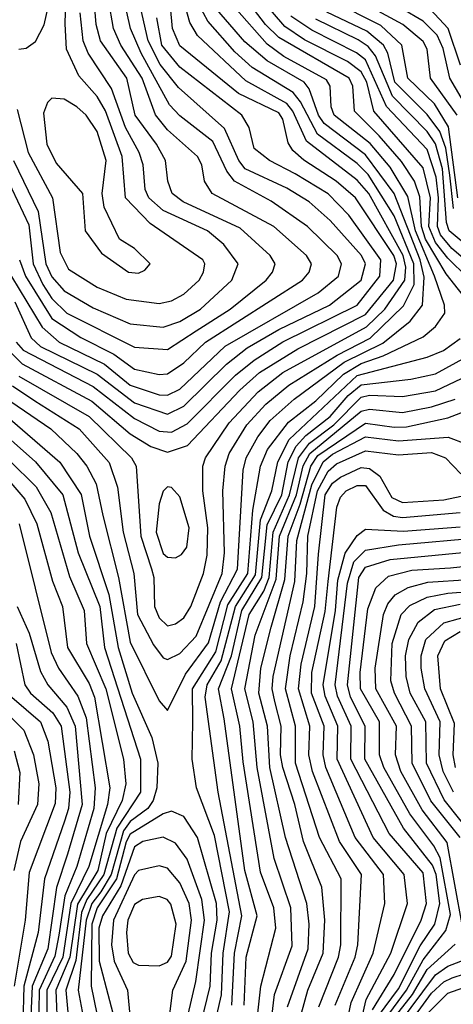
# Model space of a CAD drawing. Extents: x 501367 to 657802, y 482273 to 547541.
# Tile 548 of 656: x 586387 to 587438, y 530301 to 532686. Entities that reach past the tile are written whole.
import ezdxf

# ---------------------------------------------------------------- set-up
doc = ezdxf.new("R2010")
doc.units = 0

msp = doc.modelspace()

# ---------------------------------------------------------------- linework, layer by layer
at = {"layer": '0CON20XD'}
for points in [[(586385, 532615.2), (586402.7, 532617.3), (586425, 532633.8), (586446.3, 532673.7), (586460.3, 532735), (586464.9, 532825), (586460.4, 532900.4), (586461.1, 533025), (586442.8, 533262.8), (586416, 533375), (586367.8, 533507.8)], [(586360.6, 531885), (586392.7, 531852.7), (586561.9, 531761.9), (586655, 531682.9), (586705, 531652.7), (586745, 531638.7), (586793.4, 531655), (586920.8, 531789.2), (586968.7, 531831.3), (587061, 531889), (587225, 531971.8), (587292.9, 532055), (587300.7, 532095), (587293.8, 532115), (587200.9, 532255), (587154.6, 532295), (587075.7, 532345.7), (587049.3, 532369.3), (587038.2, 532388.2), (587025.1, 532445.1), (587015, 532460.4), (586917.8, 532507.8), (586775, 532623.5), (586757.7, 532665), (586744.5, 532805.5)], [(586381, 532469), (586407.5, 532365), (586466.6, 532255), (586485, 532122.2), (586505, 532081.7), (586575, 532038.8), (586645, 532009.4), (586725, 531999.1), (586755, 532005.2), (586785, 532021.6), (586821.9, 532055), (586832.4, 532075), (586835.8, 532095), (586831.1, 532105), (586703, 532193), (586643.8, 532255), (586635.1, 532355), (586595.3, 532465.3), (586575, 532500.3), (586530.3, 532550.3), (586500.5, 532615), (586496.8, 532676.8), (586501.3, 532815)], [(587476.6, 532465), (587429.9, 532545), (587413.4, 532616.6), (587399.1, 532649.1), (587365, 532683.1), (587155, 532806.3)], [(586385, 531823.1), (586555, 531724.9), (586657.8, 531625), (586669.1, 531605), (586680.5, 531435), (586706.1, 531356.1), (586712, 531335), (586713.4, 531265), (586725, 531237), (586745, 531218), (586765, 531222.4), (586785, 531236.9), (586802.1, 531265), (586832.6, 531345), (586841.1, 531388.9), (586843, 531455), (586830.8, 531545), (586830.7, 531605), (586837.2, 531625), (586895, 531710), (586965.4, 531785), (587025, 531831.6), (587228.1, 531941.9), (587272.3, 531985), (587320.7, 532055), (587323.3, 532086.7), (587316.7, 532115), (587233.1, 532265), (587205, 532297.4), (587082.1, 532392.2), (587049.5, 532465), (587035, 532483.2), (586935, 532538.2), (586818.2, 532648.2), (586799.4, 532679.4), (586773.7, 532773.7)], [(586369.2, 531799.3), (586423.2, 531763.2), (586530.8, 531695), (586603.7, 531613.7), (586623.7, 531553.7), (586638, 531445), (586663.4, 531345), (586672.6, 531245), (586711.6, 531171.6), (586735, 531140.3), (586745, 531136.6), (586775, 531150.7), (586815, 531193.2), (586877.9, 531345), (586883.6, 531395), (586879.4, 531545), (586884.9, 531605.1), (586894.9, 531635.1), (586937.4, 531705), (586983.8, 531755), (587039.3, 531800.7), (587156.3, 531873.7), (587236.7, 531915), (587317.1, 531992.9), (587343.1, 532045), (587342.2, 532095), (587295, 532211.2), (587231.5, 532311.5), (587205, 532337.8), (587108.8, 532408.8), (587067.6, 532487.6), (587049.9, 532509.9), (586950.5, 532570.5), (586908.5, 532608.5), (586842.8, 532682.8), (586801.4, 532761.4)], [(587520.4, 532015), (587425, 532109), (587395, 532147), (587378.7, 532185), (587382.6, 532255), (587365, 532327.3), (587245.3, 532465), (587228.8, 532535), (587215, 532560.4), (587181.9, 532585), (587077.8, 532637.8), (587029.6, 532669.6), (586945, 532769.4)], [(587447.5, 532455), (587382.7, 532545), (587374.9, 532615), (587365, 532633.3), (587315.8, 532675), (587175, 532751.2)], [(586340.3, 532335), (586409.2, 532189.2), (586419.7, 532095), (586442.6, 532045), (586465, 532010.9), (586501.4, 531975), (586665, 531892.8), (586745, 531887.4), (586815, 531932.9), (586897.4, 531985), (586984.3, 532055), (586999.8, 532075), (587006.1, 532095), (586994.3, 532115), (586921.2, 532181.2), (586783.3, 532245), (586756.4, 532265), (586746.3, 532295), (586740.8, 532345), (586718.9, 532385), (586667, 532455), (586646.3, 532545), (586583, 532635), (586572.3, 532675), (586567.1, 532735)], [(586348.2, 532095), (586441.3, 531941.3), (586482.9, 531905), (586592.2, 531852.2), (586655, 531800.7), (586725, 531777.8), (586745, 531776.8), (586775, 531791.5), (586885, 531895.5), (587110.8, 532025), (587159.7, 532065), (587167.3, 532095), (587156.7, 532115), (587084.8, 532185), (586996.5, 532246.5), (586907.5, 532295), (586889.2, 532319.3), (586855, 532391.7), (586775, 532453.4), (586750.3, 532480.3), (586681.3, 532605), (586655.6, 532665), (586637.9, 532745)], [(586365, 531761.7), (586462.4, 531695), (586525.8, 531635), (586550, 531605), (586572.1, 531562.1), (586588.6, 531485), (586626.7, 531335), (586655, 531178.2), (586725, 531036.1), (586745, 531012.7), (586789.1, 531100.9), (586845, 531176.9), (586873.8, 531276.2), (586914.6, 531355), (586928.7, 531595), (586936.2, 531625), (586964, 531676), (586994.4, 531715), (587052.6, 531767.4), (587173.7, 531856.3), (587267.3, 531902.7), (587333.6, 531956.4), (587363.5, 531995), (587367.6, 532062.4), (587357.5, 532105), (587295.1, 532265.1), (587225, 532359), (587124.8, 532434.8), (587111, 532455), (587088.9, 532518.9), (587076.3, 532535), (586986.9, 532586.9), (586933.1, 532633.1), (586849.2, 532729.2)], [(586375, 532002.6), (586415, 531916), (586437, 531895), (586575, 531827.7), (586665, 531758.3), (586745, 531730.3), (586785, 531750.4), (586888.2, 531851.8), (586938.8, 531891.2), (587015, 531935.6), (587138.3, 531995), (587214.7, 532055.3), (587225.1, 532095), (587215.4, 532115), (587139.6, 532199.6), (587089, 532245), (587035, 532277.9), (586933.3, 532325), (586918.1, 532345), (586883.1, 532423.1), (586771.9, 532521.9), (586727.6, 532577.6), (586698.3, 532635), (586675.9, 532735)], [(586386.4, 532105), (586400.8, 532065), (586465, 531962.2), (586535, 531916.5), (586615, 531875.9), (586665, 531839.5), (586725, 531826.9), (586745, 531828.4), (586785, 531854.9), (586837, 531905), (587072.2, 532055), (587088.7, 532075), (587094.8, 532095), (587082.2, 532115), (587003, 532185), (586853.8, 532265), (586834.9, 532294.9), (586828.8, 532335), (586818.3, 532355), (586745, 532419.5), (586715.8, 532455.8), (586683.5, 532545), (586631.9, 532625), (586614.7, 532665), (586602.5, 532735)], [(587480.6, 531995), (587420.8, 532070.8), (587370.6, 532155), (587360.9, 532185), (587357.1, 532257.1), (587344, 532295), (587312.5, 532342.5), (587258.7, 532405), (587199, 532465), (587194.6, 532525), (587185.4, 532545), (587015, 532643.4), (586982.9, 532675), (586935, 532737.8)], [(587449.6, 532255), (587427, 532427), (587392.7, 532482.7), (587328.1, 532545), (587313.5, 532625), (587262.3, 532672.3), (587145, 532731.2)], [(587431.3, 531358.7), (587575, 531373.9), (587655, 531419.7), (587695, 531461.4), (587760.8, 531559.2), (587803.2, 531596.8), (587865, 531636.4), (587922.5, 531687.5), (587995.6, 531775), (588018.1, 531815), (587994.2, 531965), (587973.6, 532003.6), (587932.3, 532042.3), (587845, 532095.8), (587760.8, 532190.8), (587669.8, 532255), (587650.6, 532275), (587627.3, 532335), (587608.4, 532455), (587579.1, 532519.1), (587571.1, 532555), (587571.9, 532685), (587565, 532726.7)], [(586372, 532345), (586431.9, 532221.9), (586450.6, 532095), (586465, 532063.3), (586495, 532029.3), (586565, 531988.5), (586655, 531949.3), (586735, 531941.1), (586775, 531955.1), (586825.2, 531985), (586901.3, 532055), (586916.4, 532095), (586881.9, 532141.9), (586842.5, 532175), (586735, 532224.1), (586700.4, 532255), (586691.2, 532275), (586685.9, 532335), (586676.5, 532365), (586643.1, 532425), (586609.7, 532519.7), (586552.5, 532605), (586540.9, 532635), (586533.2, 532703.2)], [(586851.5, 530215), (586876.4, 530323.6), (586880.4, 530425), (586895.5, 530525), (586859.5, 530709.5), (586815.7, 530825), (586805.4, 530895), (586806.4, 530985), (586806.2, 531065), (586862.2, 531155), (586891.4, 531268.6), (586940.4, 531345), (586952.3, 531497.7), (586971, 531605), (586988.1, 531645), (587038.8, 531711.2), (587105, 531763), (587172, 531828), (587215, 531853.5), (587268.1, 531871.9), (587365, 531917.9), (587395, 531943.5), (587418, 531975), (587416.7, 531995), (587392.5, 532065), (587346.2, 532175), (587328.2, 532258.2), (587285, 532329.4), (587236.7, 532386.7), (587149.5, 532455), (587141.8, 532475), (587140, 532525), (587131.1, 532541.1), (587027.5, 532597.5), (586987, 532627), (586907.3, 532717.3)], [(587438.7, 532228.7), (587429.7, 532309.7), (587420.4, 532375), (587405.4, 532415.4), (587375, 532457.1), (587296.2, 532535), (587279.3, 532605), (587268.8, 532625), (587228.8, 532658.8), (587131.9, 532705)], [(587456.1, 532576.1), (587425.5, 532665.5), (587382, 532712)], [(586378.5, 531905), (586395, 531886.1), (586565, 531798), (586665, 531720.3), (586725, 531689.7), (586755, 531687.2), (586792.6, 531707.4), (586909.8, 531825), (586955, 531861.8), (587025, 531906), (587205, 531994.5), (587260, 532065), (587262.5, 532105), (587185, 532212.9), (587134.9, 532264.9), (587055, 532312.8), (586992.5, 532345), (586955, 532374.2), (586943.2, 532425), (586925.2, 532455), (586775, 532571.3), (586731.2, 532625), (586719, 532691)], [(587572.3, 532015), (587435, 532132.3), (587407.5, 532165), (587399.7, 532185), (587402.2, 532255), (587396.7, 532305), (587375, 532371.9), (587276.3, 532476.3), (587225, 532588.9), (587203.5, 532606.5), (587095, 532661.2), (587044, 532695)], [(587608.2, 532025), (587428.2, 532175), (587421.9, 532195), (587412, 532325), (587395.4, 532385.4), (587375, 532415.7), (587291, 532501), (587249.2, 532599.2), (587231.5, 532621.5), (587207.8, 532637.8), (587105, 532687.8)], [(586675, 532072.2), (586690.5, 532079.5), (586703.1, 532095), (586665, 532132.3), (586629.2, 532155), (586592.1, 532232.1), (586587.2, 532265), (586596.5, 532345), (586575, 532415.3), (586548.1, 532455), (586525.8, 532475), (586495, 532493.7), (586465, 532496.1), (586454.2, 532485.8), (586445, 532460), (586452.5, 532385), (586475, 532338.9), (586538.9, 532265), (586545.3, 532175), (586585, 532121.1), (586651.1, 532075), (586675, 532072.2)], [(586901.1, 530298.9), (586908, 530425), (586925.1, 530514.9), (586868, 530815), (586836.2, 531045), (586841.2, 531075), (586875, 531133.3), (586909.8, 531265), (586958.4, 531341.6), (586970.5, 531475), (586998.2, 531545), (587012.5, 531615), (587040.5, 531669.5), (587205, 531824), (587375, 531868.6), (587414.2, 531885), (587455, 531914.3)], [(586930.9, 530299.1), (586936.1, 530415), (586962.4, 530515), (586932.8, 530625), (586882.3, 530992.3), (586868.6, 531065), (586900.5, 531145), (586925.2, 531255), (586974, 531335), (586987.2, 531462.8), (587022.8, 531535), (587037.9, 531615), (587057.1, 531652.9), (587080.7, 531679.3), (587139.5, 531725), (587183.7, 531776.3), (587215, 531802.1), (587335, 531815.7), (587395, 531828.8), (587495, 531883.3)], [(586950.4, 530155), (586971.4, 530345), (587007.7, 530485), (587003.2, 530535), (586970.8, 530620.8), (586928.4, 530888.4), (586920.9, 530975), (586900.6, 531065), (586943.5, 531245), (586978.5, 531301.5), (586991.8, 531335), (587001.3, 531445), (587041.4, 531535), (587062.8, 531625), (587089.3, 531660.7), (587148.7, 531705), (587215, 531771.6), (587235, 531776.7), (587315, 531773.7), (587395, 531787.5), (587474.9, 531825.1)], [(586982, 530135), (587005.1, 530324.9), (587047.8, 530442.2), (587044.3, 530535), (587004, 530654), (586962.3, 530875), (586953.1, 530985), (586932.9, 531065), (586957.6, 531195), (587009.1, 531330.9), (587017, 531435), (587058.1, 531535), (587074.6, 531605.4), (587090, 531635), (587215, 531738.1), (587235, 531742.7), (587315.1, 531734.9), (587385, 531748.5), (587442.8, 531767.2)], [(586345.1, 531735.1), (586484, 531614), (586536, 531536), (586556.3, 531435), (586603.4, 531293.4), (586625.7, 531165), (586659.4, 531055), (586707.2, 530947.2), (586721.6, 530885), (586719.8, 530825), (586710.7, 530795), (586697.2, 530775), (586655, 530743.6), (586638.9, 530721.1), (586608.3, 530615), (586583.7, 530573.6), (586562.1, 530545), (586547.7, 530505), (586528.7, 530335), (586545.5, 530245)], [(587036, 530295), (587086.1, 530435), (587088.4, 530495), (587082.7, 530545), (587031.2, 530705), (586993.1, 530875), (586987.8, 530975), (586967.1, 531055), (586971.4, 531115), (586996.9, 531215), (587030, 531330), (587037.9, 531435), (587067.3, 531512.7), (587092.9, 531605), (587109.8, 531630.2), (587225, 531709.1), (587295, 531698.8), (587325, 531700.3), (587425, 531721.6), (587477.8, 531742.2)], [(586230.7, 531720.7), (586399, 531525), (586428.4, 531465), (586466.2, 531326.2), (586490.8, 531265), (586502.5, 531165), (586555, 531077.9), (586568.4, 531045), (586605.5, 530825), (586600.1, 530785), (586554.7, 530635), (586510.8, 530545), (586491.1, 530415), (586452.9, 530335), (586453.1, 530226.9)], [(586313.5, 531713.5), (586425, 531615.1), (586491.5, 531535), (586529, 531395), (586580.9, 531265), (586592.7, 531165), (586680, 530895), (586679.8, 530815), (586622.2, 530727.8), (586591.2, 530615), (586549.9, 530555), (586536.7, 530523.3), (586523.1, 530406.9), (586498.7, 530335), (586509.5, 530219.5)], [(586295, 531684.1), (586427.2, 531555), (586462.3, 531492.3), (586507.5, 531337.5), (586543.5, 531255), (586549.2, 531175), (586596, 531065), (586638.2, 530895), (586644.3, 530835), (586635.4, 530795), (586596.9, 530715), (586576.2, 530625), (586526.8, 530543.2), (586508.7, 530415), (586474.2, 530335), (586478.5, 530235)], [(587070.3, 530279.7), (587085.5, 530335), (587122.6, 530425), (587126.4, 530505), (587119.6, 530585), (587074.9, 530695), (587054.2, 530785), (587024.8, 530874.8), (587019.5, 530905), (587021, 530975), (587005.8, 531034.2), (586999.4, 531065), (587001.4, 531095), (587054, 531325), (587058.6, 531425), (587095, 531559.2), (587122.5, 531615), (587145, 531633.6), (587225, 531675.9), (587305, 531665.9), (587425.4, 531675.3), (587469, 531659)], [(587112.2, 530295), (587159.9, 530415), (587165.7, 530445), (587166.2, 530605), (587114.2, 530705), (587056, 530885), (587055.6, 530975), (587031.6, 531065), (587042.6, 531145), (587074.4, 531275.6), (587083.2, 531345), (587085.2, 531435), (587108.8, 531545), (587135, 531592.8), (587155, 531610.6), (587225, 531641.7), (587305, 531631.9), (587385, 531637.5), (587419.4, 531625), (587456.4, 531586.4)], [(587151.4, 530298.6), (587200.6, 530415), (587206.5, 530445), (587215.9, 530615), (587162.1, 530695), (587097.2, 530865), (587088.1, 530905), (587090.3, 530975), (587062.5, 531065), (587069.2, 531125), (587102.5, 531265), (587111.5, 531391.5), (587127.7, 531535), (587145, 531563.7), (587165, 531578.2), (587215, 531601.6), (587235, 531599.2), (587260.1, 531580.1), (587289, 531529), (587315, 531516.6), (587415, 531523.5), (587518.4, 531545)], [(587163.3, 530175), (587190.7, 530305), (587244.3, 530425), (587272.1, 530545), (587269, 530615), (587200.3, 530705), (587129.3, 530875), (587122.5, 530905), (587124.9, 530975.1), (587094.8, 531055), (587095.4, 531105), (587127.5, 531252.5), (587134.5, 531325.5), (587155.8, 531505), (587165, 531529.7), (587178.7, 531545), (587205, 531558.1), (587225, 531557.5), (587268.2, 531498.2), (587293.2, 531483.2), (587315, 531480.1), (587455, 531492.5)], [(586765, 531382.8), (586779.3, 531390.7), (586791.8, 531408.2), (586798, 531455), (586775, 531530.5), (586755, 531552.7), (586745, 531554.6), (586735, 531544.5), (586725, 531513.3), (586717.4, 531445), (586735, 531393.5), (586745, 531383.9), (586765, 531382.8)], [(586385.7, 531465), (586462.9, 531152.9), (586480.7, 531115), (586527.5, 531047.5), (586548.1, 530995), (586569.5, 530825), (586567, 530775), (586525.2, 530635), (586496.6, 530563.4), (586482.1, 530468), (586472.3, 530417.7), (586434.3, 530335), (586432.7, 530235), (586407, 530135), (586404.9, 529975), (586373, 529855)], [(587195.7, 530175), (587227.1, 530312.9), (587286.5, 530425), (587326.8, 530545), (587319.4, 530615), (587244.2, 530705), (587156.7, 530895), (587158.1, 530975), (587127.5, 531047.5), (587122.7, 531075), (587152.8, 531255), (587158.6, 531328.6), (587176, 531394), (587205, 531436.5), (587225, 531452), (587317.2, 531447.2), (587455, 531458)], [(587242.4, 530287.6), (587295, 530373.2), (587360, 530505), (587373.6, 530545), (587365, 530619.4), (587283.1, 530715), (587189.4, 530895), (587190.4, 530975), (587157.7, 531047.7), (587152.2, 531075), (587181.6, 531321.6), (587197.4, 531372.6), (587225, 531400.8), (587305, 531414.1), (587505, 531432.1)], [(587257.1, 530272.9), (587305, 530338.5), (587357.6, 530442.4), (587393.1, 530495), (587405.3, 530545), (587396.4, 530615), (587387.9, 530637.9), (587317.4, 530727.4), (587223.5, 530895), (587224.6, 530975), (587189.1, 531045), (587181.5, 531075), (587209.1, 531335), (587225, 531359.8), (587285, 531378.2), (587528.1, 531401.9)], [(587272.7, 530265), (587325, 530335), (587365, 530408.4), (587420.1, 530479.9), (587431.7, 530518.3), (587406, 530656), (587391.2, 530685), (587332.7, 530762.7), (587269.8, 530875), (587259.6, 530905), (587259.5, 530985), (587213.2, 531065), (587212.6, 531105), (587231.2, 531258.8), (587250.1, 531309.9), (587281.5, 531338.5), (587337.6, 531352.4), (587431.3, 531358.7)], [(587460.8, 530489.1), (587423.1, 530693.1), (587362.4, 530772.4), (587310.7, 530865), (587298.4, 530905), (587300.3, 530975), (587250.5, 531065), (587248.5, 531115), (587268.9, 531245), (587279.2, 531270.8), (587297, 531293), (587329.2, 531310.8), (587376.5, 531323.5), (587575, 531336.8)], [(587455.1, 530705), (587383.7, 530793.7), (587338.2, 530885), (587336.9, 530975), (587295.3, 531055), (587287.1, 531085), (587289.7, 531175), (587312.1, 531245), (587332.5, 531267.4), (587375, 531287.6), (587425, 531297.2), (587585, 531309.4)], [(587488.6, 530705), (587416.3, 530796.3), (587373, 530885), (587371.9, 530985), (587333.9, 531055), (587324, 531095), (587322.7, 531145), (587330.4, 531185), (587353.4, 531226.6), (587392.9, 531257.1), (587455, 531270.7)], [(586380.8, 531265), (586409.7, 531199.7), (586437.4, 531107.4), (586455.1, 531075), (586500.8, 531020.8), (586521.5, 530975), (586538.2, 530785), (586502.9, 530665), (586476.2, 530583.8), (586454.8, 530435.2), (586416.8, 530345), (586412.3, 530237.7), (586379.4, 530135)], [(587439.1, 530815), (587413.8, 530865), (587403.7, 530905), (587406.8, 530985), (587369.2, 531065), (587360.2, 531115), (587360.5, 531145), (587371.9, 531185), (587415, 531224.9), (587485, 531244.5)], [(587443.9, 530875), (587437.8, 530905), (587441.1, 530981.1), (587406.9, 531065), (587401.1, 531145), (587418.1, 531181.9), (587455, 531204)], [(586378.1, 531175), (586399.5, 531075), (586413.1, 531055), (586467, 531007), (586487.6, 530975), (586508.3, 530815), (586505.6, 530775), (586495.8, 530744.2), (586446.8, 530605), (586431.4, 530475), (586396.9, 530345), (586394.5, 530254.5), (586361, 530145)], [(586320.1, 531040.1), (586397, 530965), (586420.4, 530905), (586433.4, 530835), (586429.8, 530785), (586388.8, 530695), (586373, 530625)], [(586368, 531045), (586437.3, 530985), (586455, 530938.5), (586474.4, 530825), (586472.9, 530787.1), (586409.8, 530620.2), (586400.4, 530505), (586373.2, 530345)], [(586373.3, 530915), (586387.5, 530862.5), (586382.8, 530785)], [(586675, 530093.3), (586745, 530116.6), (586785, 530155.2), (586819.4, 530225), (586848.6, 530345), (586852.2, 530425), (586865.4, 530505), (586863.8, 530545), (586818, 530705), (586785, 530755.6), (586755, 530768.9), (586735, 530762.6), (586655, 530713.1), (586645, 530694.8), (586621.4, 530605), (586575, 530534.9), (586561.9, 530495), (586560.2, 530345), (586595.1, 530175), (586607.2, 530145), (586628, 530118), (586655, 530094.4), (586675, 530093.3)], [(586665, 530164.5), (586695, 530164.5), (586745, 530177.3), (586770.7, 530205), (586785, 530231), (586814.1, 530355.9), (586834.8, 530505), (586828.8, 530555), (586792.8, 530652.8), (586765, 530691.6), (586735, 530706), (586685.4, 530695), (586665, 530682.5), (586632.3, 530587.7), (586587.5, 530515), (586579.1, 530485), (586579.9, 530405), (586629.5, 530215), (586655, 530170.6), (586665, 530164.5)], [(586685.8, 530235.8), (586735, 530242.8), (586749, 530265), (586758.3, 530335), (586790.3, 530405), (586803.1, 530505), (586797.7, 530545), (586775, 530594.8), (586745, 530631), (586725, 530636.2), (586675.1, 530624.9), (586665, 530614.8), (586614.6, 530504.6), (586609.1, 530445), (586615.9, 530405), (586648.5, 530335), (586654.7, 530265), (586663.8, 530243.8), (586685.8, 530235.8)], [(586725, 530393.8), (586745, 530402.7), (586755, 530417.8), (586766.2, 530495), (586753.4, 530543.4), (586744.1, 530555), (586725, 530562.4), (586685, 530554.8), (586665, 530543), (586649, 530505), (586645.9, 530475), (586649.6, 530425), (586662.1, 530402.1), (586675, 530395.6), (586725, 530393.8)], [(587289.3, 530260.7), (587339.2, 530325), (587375, 530385.5), (587443.1, 530446.9)], [(587305, 530252.3), (587395, 530372.5), (587425, 530393.5), (587481.2, 530415)], [(587324.9, 530245), (587385, 530327.8), (587415, 530355.7), (587435.1, 530364.9), (587495, 530384)], [(587361.7, 530265), (587425, 530327.7), (587541.2, 530368.8)]]:
    msp.add_lwpolyline(points, dxfattribs=at)

doc.saveas('drawing.dxf')
